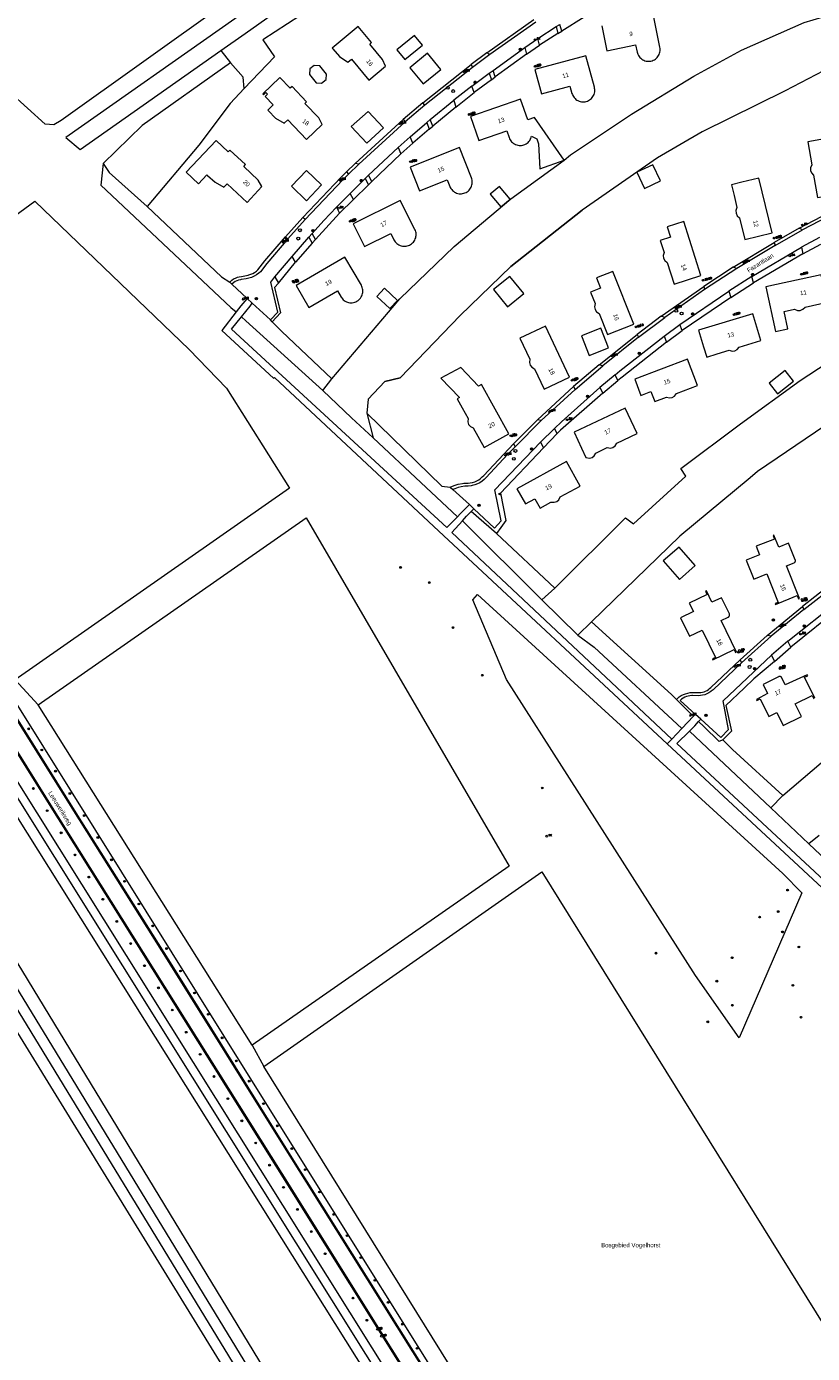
# Model space of a CAD drawing. Header units: metres. Extents: x 138165 to 154469, y 480134 to 494189.
# Tile 328 of 656: x 148634 to 148858, y 483506 to 483884. Entities that reach past the tile are written whole.
import ezdxf

# ---------------------------------------------------------------- set-up
doc = ezdxf.new("R2010")
doc.units = ezdxf.units.M
doc.header["$LTSCALE"] = 0.001
doc.header["$MEASUREMENT"] = 0
for name, color, linetype, lineweight in [('Level 5', 7, 'Continuous', 0), ('TOP-L-terrein schutting raster hek leuning', 7, 'Continuous', 0), ('TOP-L-topo objecten punt', 7, 'Continuous', 0), ('TOP-L-topo objecten vlak', 7, 'Continuous', 0), ('TOP-T-topo huisnummering naamgeving', 7, 'Continuous', 0)]:
    doc.layers.add(name, color=color, linetype=linetype, lineweight=lineweight)
doc.styles.add('Style-INTL_ISO', font='INTL_ISO.shx')
doc.styles.add('Style-STANDARD', font='STANDARD.shx')

# ---------------------------------------------------------------- blocks, each defined once
blk = doc.blocks.new('24')
at = {"layer": 'TOP-L-topo objecten punt', "color": 7, "linetype": 'Continuous', "lineweight": 0}
for radius in [0.025, 0.0182, 0.0115, 0.005]:
    blk.add_circle((0, 0), radius, dxfattribs=at)
blk = doc.blocks.new('121')
at = {"layer": 'TOP-L-topo objecten punt', "color": 7, "linetype": 'Continuous', "lineweight": 0}
blk.add_circle((0, 0), 0.025, dxfattribs=at)
at = {"layer": 'TOP-L-topo objecten punt', "color": 7, "linetype": 'Continuous', "lineweight": 0, "style": 'Style-STANDARD'}
blk.add_text('LD', height=0.06, dxfattribs=at).set_placement((0.0483, 0))
blk = doc.blocks.new('39')
at = {"layer": 'TOP-L-topo objecten punt', "color": 7, "linetype": 'Continuous', "lineweight": 0}
for p, q in [((0.0175, 0.0175), (-0.0175, 0.0175)), ((-0.0175, 0.0175), (-0.0175, -0.0175)), ((0.0175, 0.0175), (0.0175, -0.0175)), ((0.0175, -0.0175), (-0.0175, -0.0175))]:
    blk.add_line(p, q, dxfattribs=at)
blk.add_circle((0, 0), 0.0332, dxfattribs=at)
blk = doc.blocks.new('*U13')
at = {"layer": 'Level 5', "color": 7, "linetype": 'Continuous', "lineweight": 0}
blk.add_circle((0, 0), 0.0415, dxfattribs=at)
blk = doc.blocks.new('150')
at = {"layer": 'Level 5', "color": 7, "linetype": 'Continuous', "lineweight": 0}
blk.add_blockref('*U13', (0, 0), dxfattribs=at)
blk = doc.blocks.new('72')
at = {"layer": 'TOP-L-topo objecten punt', "color": 7, "linetype": 'Continuous', "lineweight": 0}
blk.add_circle((0, 0), 0.025, dxfattribs=at)
at = {"layer": 'TOP-L-topo objecten punt', "color": 7, "linetype": 'Continuous', "lineweight": 0, "style": 'Style-STANDARD'}
blk.add_text('BK', height=0.06, dxfattribs=at).set_placement((0.0483, 0))
blk = doc.blocks.new('16')
at = {"layer": 'TOP-L-topo objecten punt', "color": 7, "linetype": 'Continuous', "lineweight": 0}
blk.add_circle((0, 0), 0.025, dxfattribs=at)
at = {"layer": 'TOP-L-topo objecten punt', "color": 7, "linetype": 'Continuous', "lineweight": 0, "style": 'Style-STANDARD'}
blk.add_text('LM', height=0.06, dxfattribs=at).set_placement((0.0483, 0))
blk = doc.blocks.new('10')
at = {"layer": 'TOP-L-topo objecten punt', "linetype": 'Continuous', "lineweight": 0}
blk.add_circle((0, 0), 0.0125, dxfattribs=at)
blk = doc.blocks.new('119')
at = {"layer": 'TOP-L-topo objecten punt', "color": 7, "linetype": 'Continuous', "lineweight": 0}
blk.add_circle((0, 0), 0.025, dxfattribs=at)
at = {"layer": 'TOP-L-topo objecten punt', "color": 7, "linetype": 'Continuous', "lineweight": 0, "style": 'Style-STANDARD'}
blk.add_text('KK', height=0.06, dxfattribs=at).set_placement((0.0483, 0))

msp = doc.modelspace()

# ---------------------------------------------------------------- linework, layer by layer
at = {"layer": 'TOP-L-terrein schutting raster hek leuning', "flags": 128}
for points in [[(148735.83, 483782.8), (148740.21, 483783.86), (148757.3, 483801.61), (148771.73, 483815.59), (148792.06, 483831.65)], [(148861.08, 483770.22), (148841.93, 483757.17), (148839.81, 483755.34), (148819.82, 483738.74), (148794.66, 483714.36)], [(148784.86, 483768.04), (148780.97, 483763.87), (148768.72, 483750.98)]]:
    msp.add_lwpolyline(points, dxfattribs=at)
at = {"layer": 'TOP-L-topo objecten vlak', "flags": 128}
for points in [[(148783.21, 483943.27), (148870.9, 484004.99), (148868.49, 484009.92), (148700.43, 483891.26), (148693.1, 483886.11), (148644.97, 483852.27), (148649.04, 483848.9), (148689.16, 483877.13)], [(148786.88, 483845.85), (148788.66, 483847.33), (148806.03, 483858.95), (148823.81, 483869.76), (148837.42, 483877.22), (148855.22, 483885.04), (148883.45, 483893.47), (148881.89, 483925.14)], [(148618.91, 483874.3), (148611.26, 483884.84), (148671.66, 483912.36), (148672.54, 483912.34), (148678, 483910.02), (148690.72, 483890.72), (148643.66, 483857.16), (148641.62, 483855.88), (148639.12, 483856.12), (148618.91, 483874.3)], [(148689.16, 483877.13), (148696.02, 483881.95), (148703.84, 483887.45), (148740.69, 483913.38)], [(148743.07, 483909.69), (148730.9, 483900.38), (148722.18, 483893.87), (148701.06, 483880.08), (148704.37, 483875.32), (148695.79, 483866.26)], [(148921.05, 483854.84), (148909.56, 483887.5), (148887.7, 483882.71), (148867.3, 483874.67), (148849.84, 483865.56), (148826.16, 483853.91), (148813.43, 483846.48), (148792.06, 483831.65), (148771.73, 483815.59), (148757.3, 483801.61), (148740.21, 483783.86), (148735.83, 483782.8), (148731.12, 483777.8), (148730.75, 483773.75)], [(148732.07, 483879.33), (148728.2, 483883.94), (148720.82, 483877.79), (148721.02, 483877.56), (148721.05, 483877.58), (148722.89, 483875.36), (148725.26, 483873.72), (148726.32, 483874.59), (148731.27, 483868.6), (148736.03, 483872.58), (148735.21, 483874.49), (148731.54, 483878.88), (148732.07, 483879.33)], [(148764.83, 483876.42), (148778.3, 483885.88)], [(148778.86, 483885.12), (148765.74, 483875.98)], [(148779.42, 483880.47), (148784.59, 483883.88)], [(148784.59, 483883.88), (148785.68, 483884.53)], [(148784.59, 483883.88), (148785.1, 483881.9)], [(148786.26, 483882.6), (148785.68, 483884.53)], [(148792.57, 483886.55), (148786.26, 483882.6)], [(148797.6, 483884.12), (148799.02, 483877.04), (148807.24, 483878.71), (148807.69, 483876.66), (148807.78, 483876.32), (148807.9, 483876), (148808.06, 483875.69), (148808.25, 483875.4), (148808.46, 483875.12), (148808.71, 483874.88), (148808.98, 483874.66), (148809.27, 483874.47), (148809.57, 483874.31), (148809.9, 483874.19), (148810.23, 483874.09), (148810.57, 483874.04), (148810.92, 483874.02), (148811.26, 483874.03), (148811.61, 483874.09), (148811.94, 483874.18), (148812.27, 483874.3), (148812.58, 483874.46), (148812.87, 483874.64), (148813.14, 483874.86), (148813.38, 483875.1), (148813.6, 483875.37), (148813.79, 483875.66), (148813.95, 483875.97), (148814.08, 483876.29), (148814.17, 483876.63), (148814.22, 483876.97)], [(148814.22, 483876.97), (148814.24, 483877.31), (148814.23, 483877.66), (148814.17, 483878), (148812.37, 483887.08)], [(148833.41, 483367.4), (148772.34, 483464.68), (148697.49, 483584.48), (148631.31, 483690.49), (148599.85, 483743.65), (148547.78, 483853.53), (148547.31, 483855.54), (148545.61, 483858.1), (148550.5, 483880.06)], [(148744.24, 483881.37), (148739.22, 483877.27), (148741.54, 483874.49), (148746.54, 483878.57), (148744.24, 483881.37)], [(148775.69, 483877.93), (148779.42, 483880.47)], [(148779.91, 483878.62), (148779.42, 483880.47)], [(148785.1, 483881.9), (148779.91, 483878.62)], [(148785.1, 483881.9), (148786.26, 483882.6)], [(148689.16, 483877.13), (148691.89, 483873.55)], [(148747.96, 483876.29), (148742.95, 483872.18), (148746.76, 483867.57), (148751.76, 483871.65), (148747.96, 483876.29)], [(148764.83, 483876.42), (148760.4, 483873.14)], [(148765.74, 483875.98), (148764.83, 483876.42)], [(148766.66, 483871.43), (148775.69, 483877.93)], [(148776.19, 483876.06), (148767.29, 483869.6)], [(148775.69, 483877.93), (148776.19, 483876.06)], [(148776.19, 483876.06), (148779.91, 483878.62)], [(148691.89, 483873.55), (148666.78, 483855.69), (148655.6, 483844.9)], [(148695.79, 483866.26), (148695.51, 483869.46), (148691.89, 483873.55)], [(148715.73, 483872.84), (148714.49, 483871.82), (148714.35, 483870.23), (148716.26, 483867.92), (148717.84, 483867.77), (148719.08, 483868.79), (148719.22, 483870.38), (148717.31, 483872.69), (148715.73, 483872.84)], [(148746.64, 483862.21), (148760.4, 483873.14)], [(148760.75, 483872.29), (148747.24, 483861.55)], [(148760.4, 483873.14), (148760.75, 483872.29)], [(148765.74, 483875.98), (148760.75, 483872.29)], [(148793.19, 483862.57), (148793.52, 483862.68), (148793.83, 483862.83), (148794.13, 483863), (148794.41, 483863.21), (148794.67, 483863.44), (148794.89, 483863.7), (148795.1, 483863.98), (148795.27, 483864.29), (148795.41, 483864.6), (148795.51, 483864.94), (148795.58, 483865.28), (148795.61, 483865.62), (148795.61, 483865.97), (148795.57, 483866.31), (148795.5, 483866.65), (148793.08, 483875.59), (148778.54, 483871.66), (148780.41, 483864.73), (148788.55, 483866.9), (148789.11, 483864.88), (148789.22, 483864.56), (148789.36, 483864.24), (148789.54, 483863.94), (148789.74, 483863.66), (148789.98, 483863.41), (148790.24, 483863.17), (148790.52, 483862.97), (148790.82, 483862.8), (148791.14, 483862.66), (148791.47, 483862.56), (148791.81, 483862.49), (148792.16, 483862.46), (148792.5, 483862.46), (148792.85, 483862.5), (148793.19, 483862.57)], [(148708.89, 483866.33), (148705.95, 483869.4), (148701.08, 483864.71), (148701.28, 483864.49), (148701.93, 483865.12), (148702.4, 483864.64), (148701.75, 483864.01), (148704.04, 483861.63), (148702.47, 483860.13), (148702.68, 483859.91), (148702.71, 483859.94), (148704.71, 483857.86), (148707.2, 483856.4), (148708.18, 483857.34), (148713.56, 483851.74), (148718.02, 483856.03), (148717.01, 483857.88), (148713.06, 483862), (148713.56, 483862.48), (148709.4, 483866.82), (148708.89, 483866.33)], [(148760.63, 483866.93), (148765.58, 483870.64)], [(148766.21, 483868.76), (148761.28, 483865.12)], [(148765.58, 483870.64), (148766.66, 483871.43)], [(148765.58, 483870.64), (148766.21, 483868.76)], [(148766.21, 483868.76), (148767.29, 483869.6)], [(148767.29, 483869.6), (148766.66, 483871.43)], [(148695.79, 483866.26), (148691.75, 483861.98), (148682.85, 483850.15), (148668.14, 483832.64)], [(148760.63, 483866.93), (148755.44, 483862.92)], [(148756.07, 483860.99), (148761.28, 483865.12)], [(148761.28, 483865.12), (148760.63, 483866.93)], [(148746.64, 483862.21), (148741.08, 483857.43)], [(148747.24, 483861.55), (148741.63, 483856.78)], [(148747.24, 483861.55), (148746.64, 483862.21)], [(148748.78, 483857.4), (148755.44, 483862.92)], [(148756.07, 483860.99), (148749.54, 483855.51)], [(148755.44, 483862.92), (148756.07, 483860.99)], [(148786.88, 483845.85), (148778.4, 483857.97), (148776.5, 483857.32), (148774.48, 483863.21), (148760.25, 483858.31), (148762.58, 483851.49), (148770.54, 483854.21), (148771.2, 483852.28), (148771.33, 483851.96), (148771.49, 483851.66), (148771.69, 483851.37), (148771.91, 483851.1), (148772.16, 483850.86), (148772.43, 483850.64), (148772.73, 483850.46), (148773.04, 483850.31), (148773.37, 483850.19), (148773.7, 483850.1), (148774.05, 483850.05), (148774.4, 483850.04), (148774.74, 483850.06), (148775.09, 483850.12), (148775.42, 483850.22), (148775.74, 483850.35), (148776.05, 483850.51), (148776.34, 483850.7), (148776.61, 483850.93), (148776.85, 483851.18), (148777.07, 483851.45), (148777.25, 483851.74), (148777.4, 483852.06), (148777.52, 483852.38), (148777.6, 483852.7), (148779.08, 483851.97), (148779.6, 483850.46), (148779.96, 483843.43), (148786.88, 483845.85)], [(148731.08, 483859.73), (148726.25, 483855.42), (148730.72, 483850.68), (148735.43, 483855.09), (148731.08, 483859.73)], [(148727.38, 483844.89), (148741.08, 483857.43)], [(148741.08, 483857.43), (148741.63, 483856.78)], [(148747.77, 483856.55), (148748.78, 483857.4)], [(148749.54, 483855.51), (148748.78, 483857.4)], [(148741.63, 483856.78), (148728.43, 483844.67)], [(148743.05, 483852.5), (148747.77, 483856.55)], [(148748.48, 483854.66), (148743.76, 483850.71)], [(148747.77, 483856.55), (148748.48, 483854.66)], [(148748.48, 483854.66), (148749.54, 483855.51)], [(148691.74, 483848.69), (148691.26, 483848.18), (148687.8, 483851.43), (148679.3, 483842.41), (148682.75, 483839.15), (148685.14, 483841.69), (148685.35, 483841.49), (148685.38, 483841.52), (148687.5, 483839.54), (148690.02, 483838.2), (148690.9, 483839.14), (148696.62, 483833.82), (148700.85, 483838.37), (148699.81, 483840.18), (148695.64, 483844.08), (148696.12, 483844.59), (148691.74, 483848.69)], [(148739.62, 483849.44), (148743.05, 483852.5)], [(148740.38, 483847.61), (148743.76, 483850.71)], [(148743.76, 483850.71), (148743.05, 483852.5)], [(148857.89, 483841.55), (148858.99, 483835.24), (148866.88, 483836.62), (148864.12, 483852.47), (148856.23, 483851.08), (148857.37, 483844.54), (148857.01, 483843.71), (148856.99, 483842.93), (148857.27, 483842.2), (148857.89, 483841.55)], [(148720.72, 483783.58), (148740.1, 483806.35), (148755.54, 483821.23), (148771.74, 483834.81), (148786.88, 483845.85)], [(148731.2, 483841.54), (148739.62, 483849.44)], [(148740.38, 483847.61), (148732.16, 483839.74)], [(148739.62, 483849.44), (148740.38, 483847.61)], [(148760.63, 483838.8), (148760.7, 483839.14), (148760.73, 483839.48), (148760.72, 483839.83), (148760.68, 483840.18), (148760.6, 483840.52), (148760.49, 483840.85), (148757.05, 483849.47), (148743.08, 483843.85), (148745.74, 483837.16), (148753.55, 483840.27), (148754.33, 483838.35), (148754.47, 483838.04), (148754.65, 483837.74), (148754.86, 483837.46), (148755.1, 483837.21), (148755.36, 483836.98), (148755.65, 483836.78), (148755.95, 483836.61), (148756.27, 483836.48), (148756.6, 483836.37), (148756.95, 483836.31), (148757.29, 483836.28), (148757.64, 483836.28), (148757.98, 483836.33), (148758.32, 483836.41), (148758.65, 483836.52), (148758.97, 483836.66), (148759.27, 483836.84), (148759.54, 483837.05), (148759.8, 483837.29), (148760.03, 483837.55), (148760.23, 483837.84), (148760.39, 483838.14), (148760.53, 483838.46), (148760.63, 483838.8)], [(148784.24, 483723.96), (148804.31, 483743.94), (148806.59, 483742.28), (148821.55, 483755.89), (148820.11, 483758.01), (148837.11, 483770.75), (148854.07, 483783.07), (148871.95, 483794.73), (148890.43, 483804.13), (148909.33, 483812.16), (148930.79, 483819.9), (148930.75, 483831.63), (148928.75, 483849.38)], [(148655.6, 483844.9), (148654.99, 483838.74), (148692.02, 483803.85), (148693.46, 483802.68)], [(148655.6, 483844.9), (148657.34, 483842.34), (148668.14, 483832.64)], [(148713.51, 483842.94), (148709.21, 483838.48), (148713.53, 483834.31), (148717.83, 483838.78), (148713.51, 483842.94)], [(148712.45, 483829.56), (148723.3, 483840.94), (148724.92, 483842.51)], [(148727.38, 483844.89), (148724.92, 483842.51)], [(148724.92, 483842.51), (148725.51, 483841.83)], [(148728.43, 483844.67), (148725.51, 483841.83)], [(148728.43, 483844.67), (148727.38, 483844.89)], [(148807.6, 483842.4), (148809.79, 483837.79), (148814.31, 483839.93), (148812.12, 483844.54), (148807.6, 483842.4)], [(148725.51, 483841.83), (148723.89, 483840.26), (148713.11, 483828.96)], [(148725.98, 483836.4), (148730.24, 483840.65)], [(148731.17, 483838.82), (148726.87, 483834.67)], [(148730.24, 483840.65), (148731.2, 483841.54)], [(148730.24, 483840.65), (148731.17, 483838.82)], [(148731.17, 483838.82), (148732.16, 483839.74)], [(148732.16, 483839.74), (148731.2, 483841.54)], [(148765.84, 483836.13), (148768.86, 483832.53), (148771.54, 483834.78), (148768.52, 483838.38), (148765.84, 483836.13)], [(148837.47, 483839.57), (148834.5, 483838.84), (148835.25, 483835.83), (148836.1, 483832.39), (148835.8, 483831.52), (148835.84, 483830.75), (148836.17, 483830.04), (148836.83, 483829.44), (148838.37, 483823.22), (148846.15, 483825.12), (148842.29, 483840.76), (148837.47, 483839.57)], [(148722.05, 483832.43), (148725.98, 483836.4)], [(148722.92, 483830.76), (148726.87, 483834.67)], [(148726.87, 483834.67), (148725.98, 483836.4)], [(148579.52, 483792.71), (148636.17, 483834.17), (148680.07, 483791.88), (148690.71, 483780.92), (148708.65, 483752.42), (148630.54, 483697.87)], [(148668.14, 483832.64), (148689.28, 483812.65), (148691.65, 483811.14)], [(148715.11, 483824.93), (148718.48, 483828.65), (148722.05, 483832.43)], [(148722.92, 483830.76), (148716.11, 483823.22)], [(148722.05, 483832.43), (148722.92, 483830.76)], [(148738.58, 483822.88), (148738.78, 483822.59), (148739.01, 483822.33), (148739.27, 483822.09), (148739.55, 483821.88), (148739.85, 483821.7), (148740.16, 483821.56), (148740.49, 483821.44), (148740.84, 483821.36), (148741.18, 483821.32), (148741.53, 483821.32), (148741.88, 483821.35), (148742.22, 483821.42), (148742.56, 483821.52), (148742.88, 483821.66), (148743.18, 483821.83), (148743.47, 483822.03), (148743.73, 483822.26), (148743.97, 483822.52), (148744.18, 483822.8), (148744.36, 483823.1), (148744.5, 483823.42), (148744.61, 483823.75), (148744.69, 483824.09), (148744.73, 483824.44), (148744.74, 483824.78), (148744.71, 483825.13), (148744.64, 483825.48), (148744.54, 483825.81), (148744.4, 483826.13), (148740.21, 483834.41), (148726.81, 483827.69), (148730.02, 483821.24), (148737.51, 483825), (148738.42, 483823.15), (148738.58, 483822.88)], [(148853.83, 483826.5), (148866.56, 483833.14)], [(148866.58, 483832.15), (148854.77, 483825.99)], [(148712.45, 483829.56), (148707.53, 483824.02)], [(148713.11, 483828.96), (148708.21, 483823.4)], [(148713.11, 483828.96), (148712.45, 483829.56)], [(148825.8, 483812.97), (148820.94, 483828.35), (148816.21, 483826.84), (148817.15, 483823.88), (148814.25, 483822.96), (148815.32, 483819.58), (148815.07, 483818.69), (148815.16, 483817.92), (148815.53, 483817.24), (148816.24, 483816.68), (148818.17, 483810.56), (148825.8, 483812.97)], [(148691.65, 483811.14), (148691.85, 483811.32), (148692.3, 483811.69), (148692.78, 483812.01), (148693.3, 483812.28), (148693.84, 483812.5), (148694.4, 483812.65), (148694.98, 483812.75), (148696.93, 483813.13), (148697.1, 483813.17), (148697.67, 483813.35), (148698.23, 483813.59), (148698.76, 483813.89), (148699.25, 483814.24), (148699.7, 483814.65), (148701.69, 483817.15), (148707.53, 483824.02)], [(148708.21, 483823.4), (148702.26, 483816.42), (148700.41, 483814.04), (148699.97, 483813.66), (148699.31, 483813.19), (148698.61, 483812.79), (148697.86, 483812.47), (148697.09, 483812.23), (148696.3, 483812.07), (148694.93, 483811.84), (148694.72, 483811.8), (148694.21, 483811.67), (148693.72, 483811.49), (148693.24, 483811.26), (148692.8, 483810.97), (148692.25, 483810.51)], [(148707.53, 483824.02), (148708.21, 483823.4)], [(148709.44, 483818.43), (148714.21, 483823.92)], [(148715.11, 483824.93), (148714.21, 483823.92)], [(148714.21, 483823.92), (148715.16, 483822.2)], [(148716.11, 483823.22), (148715.11, 483824.93)], [(148715.16, 483822.2), (148716.11, 483823.22)], [(148853.83, 483826.5), (148846.71, 483822.4)], [(148846.93, 483821.52), (148854.77, 483825.99)], [(148854.77, 483825.99), (148853.83, 483826.5)], [(148859.6, 483823.86), (148854.45, 483821.05)], [(148715.16, 483822.2), (148710.4, 483816.79)], [(148835.02, 483815.38), (148846.71, 483822.4)], [(148846.93, 483821.52), (148836.05, 483814.97)], [(148840.29, 483812.69), (148854.45, 483821.05)], [(148846.71, 483822.4), (148846.93, 483821.52)], [(148854.45, 483821.05), (148854.86, 483819.19)], [(148854.86, 483819.19), (148859.99, 483821.97)], [(148704.52, 483812.58), (148709.44, 483818.43)], [(148705.53, 483810.81), (148710.4, 483816.79)], [(148710.4, 483816.79), (148709.44, 483818.43)], [(148729.3, 483809.9), (148729.14, 483810.21), (148724.47, 483818.21), (148710.59, 483810.13), (148714.18, 483803.92), (148722.33, 483808.65), (148723.37, 483806.87), (148723.54, 483806.61), (148723.76, 483806.34), (148724, 483806.09), (148724.27, 483805.87), (148724.56, 483805.68), (148724.87, 483805.52), (148725.2, 483805.4), (148725.53, 483805.3), (148725.88, 483805.25), (148726.23, 483805.23), (148726.57, 483805.24), (148726.92, 483805.3), (148727.26, 483805.38), (148727.58, 483805.51), (148727.89, 483805.66), (148728.19, 483805.85), (148728.46, 483806.07), (148728.71, 483806.32), (148728.93, 483806.59), (148729.12, 483806.88), (148729.28, 483807.19), (148729.41, 483807.51), (148729.5, 483807.85), (148729.55, 483808.19), (148729.58, 483808.54), (148729.56, 483808.89), (148729.51, 483809.23), (148729.42, 483809.57), (148729.3, 483809.9)], [(148854.86, 483819.19), (148840.79, 483810.88)], [(148703.23, 483800.33), (148705.39, 483802.53), (148703.38, 483811.11), (148704.52, 483812.58)], [(148704.52, 483812.58), (148705.53, 483810.81)], [(148766.81, 483808.98), (148770.77, 483804.08), (148775.44, 483807.86), (148771.46, 483812.73), (148766.81, 483808.98)], [(148799.24, 483796.22), (148806.69, 483799.16), (148800.76, 483814.13), (148796.12, 483812.3), (148797.26, 483809.42), (148794.43, 483808.3), (148795.75, 483805), (148795.57, 483804.1), (148795.71, 483803.34), (148796.13, 483802.69), (148796.87, 483802.18), (148799.24, 483796.22)], [(148967.34, 483779.43), (148955.92, 483814.04), (148930.61, 483805.03), (148906.44, 483795.66), (148882.77, 483784.03), (148861.08, 483770.22), (148841.93, 483757.17), (148839.81, 483755.34), (148819.82, 483738.74), (148794.66, 483714.36)], [(148835.02, 483815.38), (148826.62, 483809.9)], [(148836.05, 483814.97), (148826.89, 483809.03)], [(148840.29, 483812.69), (148833.78, 483808.58)], [(148836.05, 483814.97), (148835.02, 483815.38)], [(148840.79, 483810.88), (148840.29, 483812.69)], [(148860.03, 483813.22), (148847.35, 483810.43), (148844.31, 483809.77), (148847.1, 483797.07), (148850.61, 483797.84), (148849.54, 483802.73), (148852.5, 483803.38), (148853.35, 483803.06), (148854.12, 483803.07), (148854.83, 483803.38), (148855.47, 483804.03), (148861.75, 483805.41), (148860.03, 483813.22)], [(148691.65, 483811.14), (148692.25, 483810.51)], [(148692.25, 483810.51), (148696.63, 483806.45)], [(148705.53, 483810.81), (148704.39, 483809.61), (148706.13, 483802.37), (148703.74, 483799.77)], [(148733.52, 483807.05), (148737.24, 483803.56), (148739.43, 483805.89), (148735.72, 483809.38), (148733.52, 483807.05)], [(148814.48, 483801.38), (148826.62, 483809.9)], [(148826.89, 483809.03), (148815.55, 483801.06)], [(148819.87, 483799.03), (148833.78, 483808.58)], [(148826.62, 483809.9), (148826.89, 483809.03)], [(148833.78, 483808.58), (148834.33, 483806.73)], [(148834.33, 483806.73), (148840.79, 483810.88)], [(148696.63, 483806.45), (148695.99, 483805.73), (148694.86, 483804.34), (148693.46, 483802.68)], [(148695.04, 483801.23), (148697.45, 483804.31), (148698.05, 483805.15)], [(148698.05, 483805.15), (148696.63, 483806.45)], [(148698.05, 483805.15), (148703.23, 483800.33)], [(148834.33, 483806.73), (148820.51, 483797.29)], [(148693.46, 483802.68), (148689.39, 483797.31), (148704.15, 483783.77), (148704.37, 483783.98), (148751.19, 483740.18), (148816.2, 483679.63)], [(148756.54, 483744.29), (148753.45, 483741.26), (148692.19, 483797.7), (148695.04, 483801.23)], [(148695.04, 483801.23), (148696.23, 483800.11), (148718.13, 483780.21)], [(148814.48, 483801.38), (148807.7, 483796.24)], [(148808.03, 483795.44), (148815.55, 483801.06)], [(148815.55, 483801.06), (148814.48, 483801.38)], [(148827.51, 483789.78), (148830.46, 483790.69), (148833.85, 483791.72), (148834.74, 483791.46), (148835.5, 483791.54), (148836.19, 483791.91), (148836.76, 483792.6), (148842.9, 483794.47), (148840.57, 483802.11), (148825.16, 483797.41), (148826.61, 483792.7), (148827.51, 483789.78)], [(148703.74, 483799.77), (148703.23, 483800.33)], [(148703.74, 483799.77), (148706.47, 483797.06), (148720.72, 483783.58)], [(148781.16, 483780.61), (148788.42, 483784.03), (148781.55, 483798.58), (148774.29, 483795.16), (148777.13, 483789.15), (148777.01, 483788.25), (148777.19, 483787.49), (148777.65, 483786.87), (148778.42, 483786.41), (148781.16, 483780.61)], [(148791.79, 483795.8), (148794.01, 483790.23), (148799.56, 483792.44), (148797.35, 483798.02), (148791.79, 483795.8)], [(148815.36, 483795.77), (148819.87, 483799.03)], [(148815.99, 483794.03), (148820.51, 483797.29)], [(148820.51, 483797.29), (148819.87, 483799.03)], [(148796.83, 483787.58), (148807.7, 483796.24)], [(148808.03, 483795.44), (148797.88, 483787.26)], [(148801.4, 483784.75), (148802.77, 483785.86), (148815.36, 483795.77)], [(148815.99, 483794.03), (148803.42, 483784.07), (148802.18, 483783.05)], [(148807.7, 483796.24), (148808.03, 483795.44)], [(148815.36, 483795.77), (148815.99, 483794.03)], [(148816, 483778.32), (148816.9, 483778.13), (148817.65, 483778.25), (148818.32, 483778.67), (148818.84, 483779.4), (148824.84, 483781.67), (148822.01, 483789.14), (148806.97, 483783.46), (148808.71, 483778.83), (148811.6, 483779.92), (148812.68, 483777.07), (148816, 483778.32)], [(148751.77, 483783.77), (148757.08, 483778.27), (148756.4, 483777.89), (148757.81, 483775.34), (148759.53, 483772.23), (148759.46, 483771.32), (148759.7, 483770.59), (148760.2, 483770), (148761, 483769.58), (148764.1, 483763.99), (148771.11, 483767.86), (148763.31, 483781.94), (148762.54, 483781.51), (148757.44, 483786.79), (148751.77, 483783.77)], [(148796.83, 483787.58), (148789.58, 483781.36)], [(148789.99, 483780.54), (148797.88, 483787.26)], [(148797.88, 483787.26), (148796.83, 483787.58)], [(148845.3, 483782.31), (148847.66, 483779.34), (148852.21, 483782.94), (148849.85, 483785.92), (148845.3, 483782.31)], [(148718.13, 483780.21), (148720.72, 483783.58)], [(148801.4, 483784.75), (148797.05, 483781.12)], [(148797.89, 483779.49), (148802.18, 483783.05)], [(148802.18, 483783.05), (148801.4, 483784.75)], [(148732.47, 483766.72), (148726.3, 483772.46), (148718.13, 483780.21)], [(148779.31, 483771.89), (148789.58, 483781.36)], [(148789.99, 483780.54), (148780.39, 483771.68)], [(148784.12, 483769.42), (148786.09, 483771.32), (148797.05, 483781.12)], [(148797.89, 483779.49), (148785.85, 483768.92), (148784.86, 483768.04)], [(148789.58, 483781.36), (148789.99, 483780.54)], [(148797.05, 483781.12), (148797.89, 483779.49)], [(148807.67, 483768.01), (148804.24, 483775.24), (148789.7, 483768.34), (148791.82, 483763.86), (148793.09, 483761.16), (148794.08, 483761.02), (148794.83, 483761.21), (148795.45, 483761.67), (148795.92, 483762.44), (148799.13, 483763.97), (148800.04, 483763.84), (148800.79, 483764.03), (148801.41, 483764.49), (148801.87, 483765.27), (148807.67, 483768.01)], [(148730.75, 483773.75), (148732.47, 483766.72)], [(148730.75, 483773.75), (148752.03, 483752.96), (148754.46, 483752.69)], [(148779.31, 483771.89), (148772.48, 483765.01)], [(148772.91, 483764.24), (148780.39, 483771.68)], [(148780.39, 483771.68), (148779.31, 483771.89)], [(148541.38, 483767.94), (148582.31, 483691.67), (148585.66, 483685.48), (148586.39, 483684.14), (148589.86, 483677.93), (148593.52, 483671.58), (148596.94, 483665.8), (148600.34, 483660.21), (148743.36, 483425.79)], [(148732.47, 483766.72), (148746.08, 483754.03), (148756.54, 483744.29)], [(148784.12, 483769.42), (148780.12, 483765.57)], [(148780.97, 483763.87), (148784.86, 483768.04)], [(148784.86, 483768.04), (148784.12, 483769.42)], [(148740.84, 483424.25), (148594.8, 483663.61), (148591.72, 483668.78), (148589.84, 483672), (148586.69, 483677.5), (148584.58, 483681.28), (148582.67, 483684.74), (148579.71, 483690.25), (148538.92, 483766.2)], [(148754.46, 483752.69), (148755.57, 483753.18), (148756.73, 483753.55), (148757.92, 483753.79), (148758.34, 483753.85), (148759.53, 483753.9), (148760.17, 483753.96), (148760.8, 483754.08), (148761.42, 483754.26), (148762.01, 483754.51), (148762.57, 483754.82), (148763.1, 483755.19), (148763.59, 483755.61), (148764.03, 483756.08), (148772.48, 483765.01)], [(148772.91, 483764.24), (148770.74, 483762.03), (148764.64, 483755.43), (148764.1, 483754.89), (148763.51, 483754.41), (148762.87, 483753.99), (148762.19, 483753.65), (148761.48, 483753.37), (148760.74, 483753.17), (148760.44, 483753.12), (148759.55, 483753.03), (148758.58, 483752.99), (148757.61, 483752.85), (148756.67, 483752.61), (148755.75, 483752.27), (148755.21, 483752.01)], [(148761.2, 483746.53), (148767.09, 483741.08), (148769, 483743.14), (148767.17, 483751.95), (148780.12, 483765.57)], [(148780.97, 483763.87), (148768.72, 483750.98), (148770.27, 483743.26), (148768.89, 483741.19), (148767.61, 483739.53)], [(148772.48, 483765.01), (148772.91, 483764.24)], [(148780.12, 483765.57), (148780.97, 483763.87)], [(148787.6, 483760.02), (148773.46, 483752.28), (148775.84, 483747.94), (148778.55, 483749.43), (148780.02, 483746.76), (148783.13, 483748.47), (148784.05, 483748.4), (148784.79, 483748.64), (148785.38, 483749.13), (148785.8, 483749.93), (148791.42, 483753.02), (148787.6, 483760.02)], [(148754.46, 483752.69), (148755.21, 483752.01)], [(148755.21, 483752.01), (148759.95, 483747.78)], [(148759.95, 483747.78), (148758.88, 483746.73), (148757.31, 483745.1), (148756.54, 483744.29)], [(148761.2, 483746.53), (148759.95, 483747.78)], [(148637.09, 483690.69), (148713.41, 483743.96), (148771.2, 483644.79), (148698.04, 483593.74)], [(148757.94, 483743.11), (148759.13, 483744.44), (148760.44, 483745.83)], [(148760.44, 483745.83), (148761.2, 483746.53)], [(148767.61, 483739.53), (148760.44, 483745.83)], [(148817.57, 483680.97), (148754.9, 483739.79), (148757.94, 483743.11)], [(148757.94, 483743.11), (148780.55, 483720.61)], [(148767.61, 483739.53), (148784.24, 483723.96)], [(148847.07, 483719.29), (148853.27, 483721.82), (148853.64, 483720.89), (148853.92, 483721), (148850.17, 483730.29), (148852.34, 483731.16), (148852.41, 483731.19), (148852.47, 483731.23), (148852.52, 483731.27), (148852.57, 483731.32), (148852.62, 483731.38), (148852.66, 483731.44), (148852.69, 483731.5), (148852.72, 483731.57), (148852.73, 483731.64), (148852.75, 483731.71), (148852.75, 483731.78), (148852.75, 483731.85), (148852.74, 483731.92), (148852.72, 483731.98), (148852.7, 483732.05), (148850.77, 483736.74), (148848.01, 483735.63), (148846.63, 483739.01), (148846.36, 483738.9), (148846.76, 483737.91), (148841.53, 483735.87), (148842.51, 483733.43), (148838.73, 483731.91), (148840.92, 483726.51), (148844.64, 483728.03), (148847.78, 483719.86), (148846.98, 483719.54), (148847.07, 483719.29)], [(148819.71, 483726.43), (148824.23, 483730.37), (148819.64, 483735.65), (148815.11, 483731.71), (148819.71, 483726.43)], [(148849.13, 483664.87), (148869.06, 483681.92), (148870.67, 483683.09), (148885.16, 483694.17), (148902.52, 483707.04), (148930.06, 483723.62), (148932.99, 483724.9)], [(148863.13, 483725.26), (148854.75, 483718.74)], [(148855.09, 483717.9), (148864.16, 483724.94)], [(148760.89, 483720.67), (148762.2, 483722.16), (148849.18, 483642.68), (148854.59, 483637.15), (148836.68, 483595.84), (148824.31, 483613.6), (148770.49, 483697.97), (148760.89, 483720.67)], [(148780.55, 483720.61), (148784.24, 483723.96)], [(148820.01, 483715.48), (148822.58, 483710.27), (148826.16, 483712.03), (148830.01, 483704.24), (148829.11, 483703.8), (148829.25, 483703.53), (148835.27, 483706.5), (148835.71, 483705.6), (148835.98, 483705.73), (148831.56, 483714.71), (148833.61, 483715.68), (148833.65, 483715.71), (148833.72, 483715.75), (148833.77, 483715.8), (148833.82, 483715.85), (148833.87, 483715.91), (148833.91, 483715.97), (148833.94, 483716.04), (148833.97, 483716.11), (148833.98, 483716.18), (148833.99, 483716.25), (148834, 483716.33), (148833.99, 483716.4), (148833.98, 483716.47), (148833.96, 483716.55), (148833.93, 483716.61), (148831.69, 483721.23), (148828.97, 483719.92), (148827.41, 483723.14), (148827.14, 483723.01), (148827.57, 483722.12), (148822.53, 483719.64), (148823.68, 483717.28), (148820.01, 483715.48)], [(148790.75, 483710.52), (148780.55, 483720.61)], [(148844.69, 483710.49), (148854.75, 483718.74)], [(148855.09, 483717.9), (148845.79, 483710.24)], [(148850.61, 483708.86), (148864.88, 483720.26)], [(148865.58, 483718.53), (148851.4, 483707.15)], [(148854.75, 483718.74), (148855.09, 483717.9)], [(148794.66, 483714.36), (148790.75, 483710.52)], [(148794.66, 483714.36), (148817.46, 483693.69), (148818.84, 483692.26)], [(148790.75, 483710.52), (148795.44, 483707.14), (148820.4, 483683.97)], [(148844.69, 483710.49), (148836.96, 483703.55)], [(148845.79, 483710.24), (148837.37, 483702.71)], [(148845.79, 483710.24), (148844.69, 483710.49)], [(148850.61, 483708.86), (148845.9, 483704.82)], [(148846.74, 483703.05), (148851.4, 483707.15)], [(148851.4, 483707.15), (148850.61, 483708.86)], [(148619.58, 483704.59), (148648.78, 483657.98), (148674.3, 483617.28), (148706.66, 483565.53), (148713.41, 483554.76), (148782.39, 483444.62)], [(148783.68, 483443.29), (148713.75, 483554.97), (148711.38, 483558.68), (148675.71, 483615.79), (148647.97, 483659.99), (148620.33, 483704.14)], [(148818.84, 483692.26), (148819.33, 483692.67), (148819.68, 483692.96), (148820.24, 483693.33), (148820.83, 483693.64), (148821.44, 483693.89), (148822.08, 483694.08), (148822.74, 483694.19), (148823.4, 483694.24), (148825.4, 483694.19), (148825.85, 483694.22), (148826.31, 483694.29), (148826.75, 483694.42), (148827.17, 483694.59), (148827.58, 483694.8), (148827.96, 483695.06), (148828.32, 483695.35), (148828.64, 483695.68), (148836.96, 483703.55)], [(148837.37, 483702.71), (148829.29, 483695.03), (148829.13, 483694.88), (148828.64, 483694.48), (148828.1, 483694.13), (148827.53, 483693.84), (148826.93, 483693.61), (148826.32, 483693.45), (148825.68, 483693.34), (148825.05, 483693.31), (148823.46, 483693.35), (148823.22, 483693.35), (148822.7, 483693.31), (148822.19, 483693.21), (148821.7, 483693.06), (148821.22, 483692.86), (148820.76, 483692.62), (148820.34, 483692.32), (148819.94, 483691.99), (148824.28, 483688.01)], [(148825.81, 483686.59), (148831.46, 483681.41), (148833.65, 483683.65), (148832.15, 483691.82), (148845.9, 483704.82)], [(148846.74, 483703.05), (148840.91, 483698.09), (148838.12, 483695.46), (148832.93, 483690.52), (148834.55, 483683.17), (148832.07, 483680.73)], [(148836.96, 483703.55), (148837.37, 483702.71)], [(148845.9, 483704.82), (148846.74, 483703.05)], [(148772.8, 483451.5), (148735.38, 483511.15), (148709.59, 483552.42), (148639.76, 483663.8), (148617.44, 483699.46)], [(148848.14, 483698.78), (148848.08, 483698.77), (148848.02, 483698.74), (148847.96, 483698.71), (148843.55, 483696.51), (148844.83, 483693.93), (148841.63, 483692.22), (148841.77, 483691.95), (148842.66, 483692.42), (148845.14, 483687.37), (148847.49, 483688.53), (148849.23, 483684.83), (148854.46, 483687.39), (148852.69, 483690.99), (148857.54, 483693.36), (148857.98, 483692.47)], [(148858.25, 483692.6), (148855.3, 483698.59), (148856.23, 483699.02), (148856.1, 483699.3), (148849.85, 483696.43), (148848.87, 483698.41), (148848.85, 483698.46), (148848.82, 483698.51), (148848.78, 483698.57), (148848.74, 483698.61), (148848.69, 483698.66), (148848.64, 483698.7), (148848.58, 483698.73), (148848.52, 483698.76), (148848.46, 483698.78), (148848.4, 483698.79), (148848.33, 483698.8), (148848.27, 483698.8), (148848.21, 483698.8), (148848.14, 483698.78)], [(148617.95, 483697.92), (148638.36, 483665.34), (148709.26, 483552.21), (148733.98, 483512.64), (148772.2, 483451.66)], [(148630.54, 483697.87), (148637.09, 483690.69)], [(148823.7, 483687.46), (148822.7, 483688.47), (148818.84, 483692.26)], [(148698.04, 483593.74), (148637.09, 483690.69)], [(148823.7, 483687.46), (148820.4, 483683.97)], [(148824.28, 483688.01), (148823.7, 483687.46)], [(148825.81, 483686.59), (148824.28, 483688.01)], [(148820.4, 483683.97), (148817.57, 483680.97)], [(148822.55, 483683.23), (148824.06, 483684.75), (148825.18, 483685.95)], [(148825.18, 483685.95), (148825.81, 483686.59)], [(148832.07, 483680.73), (148831.04, 483680.27), (148826.67, 483684.51), (148825.18, 483685.95)], [(148622.88, 483679.62), (148621.84, 483679), (148818.92, 483364.2)], [(148818.92, 483364.2), (148821.28, 483365.38), (148624.04, 483680.32)], [(148816.2, 483679.63), (148817.57, 483680.97)], [(148816.2, 483679.63), (148816.23, 483679.59), (148988.72, 483519.32)], [(148885.8, 483623.63), (148882.58, 483620.56), (148819, 483679.66), (148822.55, 483683.23)], [(148822.55, 483683.23), (148845.7, 483661.36)], [(148832.07, 483680.73), (148834.79, 483678.04), (148849.13, 483664.87)], [(148795.51, 483346.84), (148805.86, 483350.2), (148818, 483359.42), (148814.63, 483366.37), (148730.76, 483500), (148618.8, 483678.39), (148601.35, 483666.36)], [(148795.51, 483346.84), (148601.35, 483666.36)], [(148845.7, 483661.36), (148849.13, 483664.87)], [(148845.7, 483661.36), (148856.6, 483651.09)], [(148859.48, 483653.52), (148856.6, 483651.09)], [(148856.6, 483651.09), (148879.48, 483629.48), (148884.68, 483624.56), (148885.8, 483623.63)], [(148701.38, 483587.7), (148780.57, 483643.14), (148908.95, 483436.61)], [(148626.4, 483605.17), (148719.43, 483453.82)], [(148698.04, 483593.74), (148701.38, 483587.7)], [(148833.81, 483374.77), (148701.38, 483587.7)]]:
    msp.add_lwpolyline(points, dxfattribs=at)

# ---------------------------------------------------------------- block references
at = {"layer": 'TOP-L-topo objecten punt', "xscale": 10, "yscale": 10, "zscale": 10}
for name, p in [('72', (148778.63, 483880.18)), ('39', (148774.45, 483877.43)), ('121', (148778.59, 483872.56)), ('121', (148778.9, 483872.66)), ('10', (148758.24, 483870.97)), ('16', (148758.51, 483871.14)), ('10', (148758.74, 483871.44)), ('150', (148753.76, 483866.49)), ('150', (148755.28, 483865.54)), ('39', (148761.55, 483868.06)), ('121', (148759.86, 483858.85)), ('121', (148760.19, 483858.99)), ('10', (148740.11, 483856.12)), ('16', (148740.33, 483856.33)), ('10', (148740.59, 483856.59)), ('121', (148743.15, 483845.43)), ('121', (148743.56, 483845.48)), ('10', (148723.02, 483840.03)), ('16', (148723.2, 483840.29)), ('10', (148723.48, 483840.48)), ('39', (148729.12, 483840.04)), ('72', (148722.57, 483832.19)), ('121', (148725.98, 483828.43)), ('121', (148726.26, 483828.6)), ('119', (148854.71, 483827.39)), ('16', (148706.94, 483822.67)), ('10', (148707.75, 483823.5)), ('150', (148711.17, 483823.51)), ('150', (148711.64, 483825.9)), ('39', (148715.38, 483825.75)), ('121', (148846.7, 483823.65)), ('121', (148847.41, 483823.85)), ('10', (148706.75, 483822.41)), ('10', (148707.2, 483822.93)), ('10', (148837.95, 483816.62)), ('16', (148838.22, 483816.86)), ('10', (148838.5, 483817)), ('72', (148851.13, 483818.61)), ('121', (148709.75, 483811.36)), ('121', (148826.46, 483811.64)), ('121', (148827.53, 483811.96)), ('39', (148840.6, 483813.28)), ('121', (148854.48, 483813.35)), ('121', (148854.89, 483813.44)), ('121', (148709.91, 483811.11)), ('10', (148695.39, 483806.12)), ('16', (148695.61, 483806.35)), ('10', (148695.87, 483806.59)), ('39', (148699.27, 483806.39)), ('16', (148818.89, 483803.91)), ('10', (148819.16, 483804.1)), ('150', (148818.8, 483802.96)), ('10', (148818.6, 483803.69)), ('150', (148820.32, 483802.19)), ('39', (148823.47, 483802.06)), ('121', (148835.25, 483801.87)), ('121', (148835.59, 483801.99)), ('121', (148807.36, 483798.35)), ('121', (148808.08, 483798.62)), ('10', (148800.42, 483790.05)), ('16', (148800.67, 483790.23)), ('10', (148801.01, 483790.45)), ('39', (148808.28, 483790.81)), ('121', (148789.14, 483783.14)), ('121', (148789.46, 483783.34)), ('39', (148793.56, 483778.6)), ('10', (148782.63, 483774.1)), ('16', (148782.85, 483774.32)), ('10', (148783.12, 483774.56)), ('72', (148787.75, 483771.91)), ('121', (148771.68, 483767.37)), ('121', (148772.04, 483767.32)), ('150', (148773.01, 483763.04)), ('39', (148777.61, 483763.58)), ('10', (148770.11, 483761.77)), ('16', (148770.32, 483761.95)), ('10', (148770.59, 483762.24)), ('150', (148772.55, 483760.78)), ('39', (148762.66, 483747.54)), ('24', (148768.56, 483750.77)), ('24', (148740.32, 483729.85)), ('24', (148748.5, 483725.54)), ('121', (148854.65, 483720.71)), ('121', (148854.77, 483720.37)), ('39', (148846.48, 483714.89)), ('16', (148848.58, 483713.22)), ('10', (148848.85, 483713.44)), ('24', (148755.24, 483712.72)), ('10', (148848.38, 483713.04)), ('72', (148854.21, 483710.87)), ('39', (148855.26, 483713.15)), ('121', (148836.56, 483705.69)), ('121', (148836.81, 483706.19)), ('16', (148835.64, 483701.73)), ('150', (148839.88, 483703.55)), ('24', (148763.58, 483699.14)), ('10', (148835.43, 483701.53)), ('10', (148835.88, 483701.96)), ('150', (148839.69, 483701.5)), ('39', (148841.13, 483700.99)), ('121', (148848.4, 483701.05)), ('121', (148848.49, 483701.41)), ('10', (148822.8, 483687.59)), ('16', (148823.01, 483687.84)), ('10', (148823.22, 483687.98)), ('39', (148827.32, 483687.69)), ('24', (148634.42, 483683.88)), ('24', (148638.16, 483677.86)), ('24', (148642.06, 483671.82)), ('24', (148635.75, 483666.89)), ('24', (148646.17, 483665.47)), ('24', (148780.67, 483667.03)), ('24', (148639.71, 483660.58)), ('24', (148650.24, 483659.17)), ('24', (148643.67, 483654.27)), ('24', (148654.11, 483652.92)), ('119', (148781.91, 483653.31)), ('24', (148647.62, 483647.96)), ('24', (148658, 483646.58)), ('24', (148651.58, 483641.65)), ('24', (148661.73, 483640.45)), ('24', (148850.5, 483637.95)), ('24', (148655.54, 483635.34)), ('24', (148665.8, 483633.98)), ('24', (148842.55, 483630.26)), ('24', (148847.85, 483631.82)), ('24', (148659.49, 483629.03)), ('24', (148669.73, 483627.75)), ('24', (148663.45, 483622.72)), ('24', (148849.03, 483626.04)), ('24', (148673.69, 483621.3)), ('24', (148813.05, 483619.98)), ('24', (148853.73, 483621.75)), ('24', (148667.41, 483616.41)), ('24', (148834.73, 483618.69)), ('24', (148677.68, 483614.91)), ('24', (148830.37, 483612.01)), ('24', (148671.36, 483610.1)), ('24', (148681.63, 483608.65)), ('24', (148852.02, 483610.81)), ('24', (148675.32, 483603.79)), ('24', (148834.78, 483605.16)), ('24', (148685.55, 483602.56)), ('24', (148827.78, 483600.42)), ('24', (148854.34, 483601.73)), ('24', (148679.28, 483597.47)), ('24', (148689.48, 483595.86)), ('24', (148683.24, 483591.16)), ('24', (148693.54, 483589.3)), ('24', (148687.19, 483584.85)), ('24', (148697.22, 483583.53)), ('24', (148691.15, 483578.54)), ('24', (148701.27, 483577.13)), ('24', (148695.11, 483572.23)), ('24', (148705.22, 483570.8)), ('24', (148699.06, 483565.92)), ('24', (148709.35, 483564.33)), ('24', (148703.02, 483559.61)), ('24', (148713.17, 483558.32)), ('24', (148706.98, 483553.3)), ('24', (148717.2, 483551.95)), ('24', (148710.93, 483546.99)), ('24', (148721.27, 483545.57)), ('24', (148714.89, 483540.68)), ('24', (148725.1, 483539.54)), ('24', (148718.85, 483534.37)), ('24', (148728.95, 483533.26)), ('24', (148733, 483526.81)), ('24', (148726.76, 483521.75)), ('24', (148736.79, 483520.51)), ('24', (148730.72, 483515.44)), ('121', (148733.7, 483512.84)), ('24', (148740.8, 483514.32)), ('121', (148734.87, 483510.89)), ('24', (148745.01, 483507.43))]:
    msp.add_blockref(name, p, dxfattribs=at)

# ---------------------------------------------------------------- texts
at = {"layer": 'TOP-T-topo huisnummering naamgeving', "style": 'Style-INTL_ISO'}
for s, rotation, p in [('9', 2.3, (148805.46, 483881.16)), ('16', 307.4, (148730.45, 483874)), ('11', 15.1, (148786.52, 483869.16)), ('18', 323.7, (148712.17, 483856.72)), ('13', 17.6, (148768.2, 483856.3)), ('15', 22.2, (148751.14, 483842.24)), ('20', 313.2, (148695.34, 483839.56)), ('17', 27.2, (148734.96, 483826.73)), ('12', 279.8, (148840.7, 483828.61)), ('14', 290.5, (148820.08, 483816.02)), ('Fazantlaan', 32, (148839.43, 483813.8)), ('19', 26.6, (148719.18, 483809.97)), ('11', 9.3, (148854.16, 483807.35)), ('16', 287.5, (148800.83, 483801.88)), ('13', 10.4, (148833.48, 483795.33)), ('18', 297.3, (148782.34, 483786.29)), ('15', 17.3, (148815.43, 483781.89)), ('20', 29, (148765.67, 483769.42)), ('17', 25.3, (148798.7, 483767.63)), ('19', 25.7, (148781.83, 483751.78)), ('16', 290.9, (148848.32, 483724.84)), ('18', 295.7, (148830.16, 483709.17)), ('17', 23.1, (148847.14, 483693.31)), ('Leeuwerikweg', 302.1, (148639.92, 483665.6))]:
    msp.add_text(s, height=1.25, rotation=rotation, dxfattribs=at).set_placement(p)
msp.add_text('Bosgebied Vogelhorst', height=1.25, dxfattribs=at).set_placement((148797.41, 483536.21))

doc.saveas('drawing.dxf')
